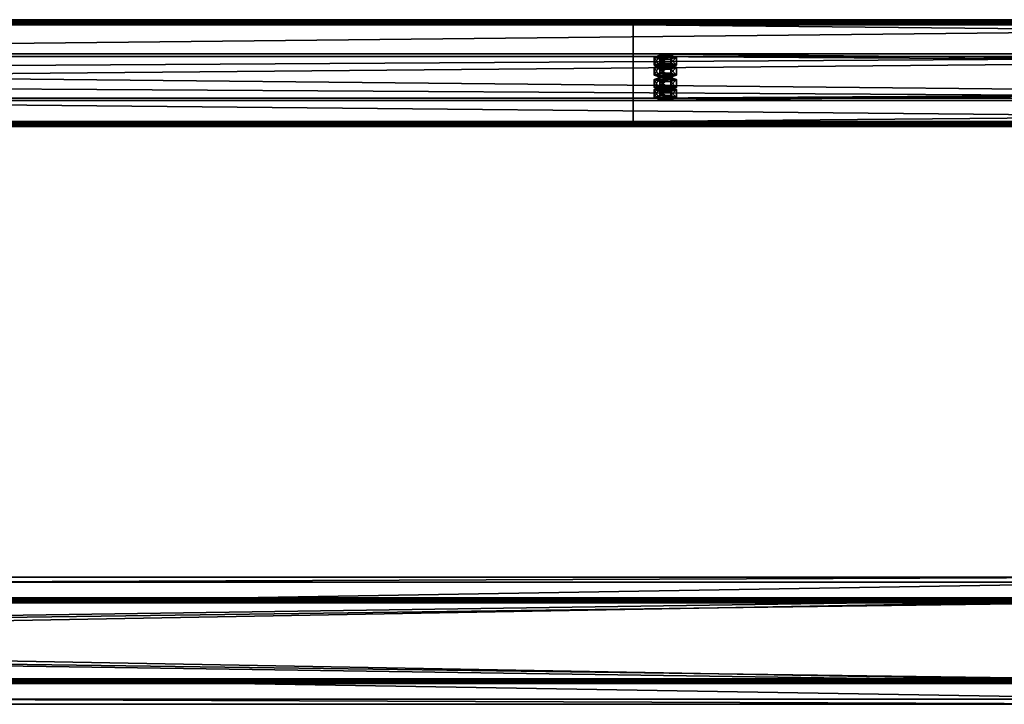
# Model space of a CAD drawing. Header units: millimetres. Extents: x -333 to 67333, y -930 to 39730.
# Tile 502 of 656: x 26728 to 27646, y 9091 to 9729. Entities that reach past the tile are written whole.
import ezdxf

# ---------------------------------------------------------------- set-up
doc = ezdxf.new("R2010")
doc.units = ezdxf.units.MM
for name, color, linetype in [('13', 7, 'Continuous'), ('3', 7, 'Continuous'), ('5', 7, 'Continuous'), ('95', 7, 'Continuous')]:
    doc.layers.add(name, color=color, linetype=linetype)

msp = doc.modelspace()

# ---------------------------------------------------------------- meshes
at = {"layer": '13', "color": 30}
mesh = msp.add_polyface(dxfattribs=at)
corners = [(28500.01, 9725.96, 5499.56), (28500.01, 9653.57, 5484.17), (21700.01, 9653.57, 5484.17), (21700.01, 9725.96, 5499.56), (28500.01, 9694.74, 5290.5), (21700.01, 9694.74, 5290.5), (28500.01, 9634.09, 5277.61), (21700.01, 9634.09, 5277.61), (28500.01, 9631.39, 5290.33), (21700.01, 9631.39, 5290.33), (28500.01, 9629.44, 5289.91), (21700.01, 9629.44, 5289.91), (28500.01, 9632.55, 5275.24), (21700.01, 9632.55, 5275.24), (28500.01, 9697.11, 5288.96), (21700.01, 9697.11, 5288.96), (28500.01, 9655.95, 5482.63), (21700.01, 9655.95, 5482.63), (28500.01, 9724.42, 5497.19), (21700.01, 9724.42, 5497.19), (28500.01, 9727.12, 5484.47), (21700.01, 9727.12, 5484.47), (28500.01, 9729.08, 5484.89), (21700.01, 9729.08, 5484.89)]
mesh.append_faces([[corners[k] for k in face] for face in [(0, 2, 3, 3), (1, 5, 2, 2), (4, 7, 5, 5), (6, 9, 7, 7), (8, 11, 9, 9), (10, 13, 11, 11), (12, 15, 13, 13), (14, 17, 15, 15), (16, 19, 17, 17), (18, 21, 19, 19), (20, 23, 21, 21), (22, 3, 23, 23), (8, 12, 10, 10), (20, 0, 22, 22), (13, 9, 11, 11)]], dxfattribs={"vtx0": -1, "color": 30})
mesh.append_faces([[corners[k] for k in face] for face in [(12, 6, 14, 14), (14, 1, 16, 16), (16, 0, 18, 18), (18, 0, 20, 20), (3, 19, 23, 23), (19, 2, 17, 17), (17, 2, 15, 15), (15, 5, 13, 13)]], dxfattribs={"vtx0": -1, "vtx1": -1, "color": 30})
mesh.append_faces([[corners[k] for k in face] for face in [(12, 8, 6, 6), (14, 6, 4, 4), (14, 4, 1, 1), (16, 1, 0, 0), (19, 3, 2, 2), (15, 2, 5, 5), (13, 5, 7, 7), (13, 7, 9, 9)]], dxfattribs={"vtx0": -1, "vtx2": -1, "vtx3": -1, "color": 30})
mesh.append_faces([[corners[k] for k in face] for face in [(21, 23, 19, 19)]], dxfattribs={"vtx1": -1, "color": 30})
mesh.append_faces([[corners[k] for k in face] for face in [(0, 1, 2, 2), (1, 4, 5, 5), (4, 6, 7, 7), (6, 8, 9, 9), (8, 10, 11, 11), (10, 12, 13, 13), (12, 14, 15, 15), (14, 16, 17, 17), (16, 18, 19, 19), (18, 20, 21, 21), (20, 22, 23, 23), (22, 0, 3, 3)]], dxfattribs={"vtx2": -1, "vtx3": -1, "color": 30})
mesh = msp.add_polyface(dxfattribs=at)
corners = [(34100.01, 9725.96, 5499.56), (34100.01, 9653.57, 5484.17), (27300.01, 9653.57, 5484.17), (27300.01, 9725.96, 5499.56), (34100.01, 9694.74, 5290.5), (27300.01, 9694.74, 5290.5), (34100.01, 9634.09, 5277.61), (27300.01, 9634.09, 5277.61), (34100.01, 9631.39, 5290.33), (27300.01, 9631.39, 5290.33), (34100.01, 9629.44, 5289.91), (27300.01, 9629.44, 5289.91), (34100.01, 9632.55, 5275.24), (27300.01, 9632.55, 5275.24), (34100.01, 9697.11, 5288.96), (27300.01, 9697.11, 5288.96), (34100.01, 9655.95, 5482.63), (27300.01, 9655.95, 5482.63), (34100.01, 9724.42, 5497.19), (27300.01, 9724.42, 5497.19), (34100.01, 9727.12, 5484.47), (27300.01, 9727.12, 5484.47), (34100.01, 9729.08, 5484.89), (27300.01, 9729.08, 5484.89)]
mesh.append_faces([[corners[k] for k in face] for face in [(0, 2, 3, 3), (1, 5, 2, 2), (4, 7, 5, 5), (6, 9, 7, 7), (8, 11, 9, 9), (10, 13, 11, 11), (12, 15, 13, 13), (14, 17, 15, 15), (16, 19, 17, 17), (18, 21, 19, 19), (20, 23, 21, 21), (22, 3, 23, 23), (8, 12, 10, 10), (20, 0, 22, 22), (13, 9, 11, 11)]], dxfattribs={"vtx0": -1, "color": 30})
mesh.append_faces([[corners[k] for k in face] for face in [(12, 6, 14, 14), (14, 1, 16, 16), (16, 0, 18, 18), (18, 0, 20, 20), (3, 19, 23, 23), (19, 2, 17, 17), (17, 2, 15, 15), (15, 5, 13, 13)]], dxfattribs={"vtx0": -1, "vtx1": -1, "color": 30})
mesh.append_faces([[corners[k] for k in face] for face in [(12, 8, 6, 6), (14, 6, 4, 4), (14, 4, 1, 1), (16, 1, 0, 0), (19, 3, 2, 2), (15, 2, 5, 5), (13, 5, 7, 7), (13, 7, 9, 9)]], dxfattribs={"vtx0": -1, "vtx2": -1, "vtx3": -1, "color": 30})
mesh.append_faces([[corners[k] for k in face] for face in [(21, 23, 19, 19)]], dxfattribs={"vtx1": -1, "color": 30})
mesh.append_faces([[corners[k] for k in face] for face in [(0, 1, 2, 2), (1, 4, 5, 5), (4, 6, 7, 7), (6, 8, 9, 9), (8, 10, 11, 11), (10, 12, 13, 13), (12, 14, 15, 15), (14, 16, 17, 17), (16, 18, 19, 19), (18, 20, 21, 21), (20, 22, 23, 23), (22, 0, 3, 3)]], dxfattribs={"vtx2": -1, "vtx3": -1, "color": 30})
at = {"layer": '3', "color": 91}
mesh = msp.add_polyface(dxfattribs=at)
corners = [(27840, 9187, 2983), (27840, 9113, 2983), (22360, 9113, 2983), (22360, 9187, 2983), (27840, 9113, 3057), (22360, 9113, 3057), (27840, 9187, 3057), (22360, 9187, 3057), (27840, 9190, 2980), (27840, 9190, 3060), (22360, 9190, 3060), (22360, 9190, 2980), (27840, 9110, 3060), (22360, 9110, 3060), (27840, 9110, 2980), (22360, 9110, 2980)]
mesh.append_faces([[corners[k] for k in face] for face in [(0, 2, 3, 3), (1, 5, 2, 2), (4, 7, 5, 5), (6, 3, 7, 7), (8, 10, 11, 11), (9, 13, 10, 10), (12, 15, 13, 13), (14, 11, 15, 15)]], dxfattribs={"vtx0": -1, "color": 91})
mesh.append_faces([[corners[k] for k in face] for face in [(9, 6, 12, 12), (6, 8, 0, 0), (0, 8, 1, 1), (12, 4, 14, 14), (4, 12, 6, 6), (14, 1, 8, 8), (11, 3, 15, 15), (3, 10, 7, 7), (7, 10, 5, 5), (15, 2, 13, 13), (2, 15, 3, 3), (13, 5, 10, 10)]], dxfattribs={"vtx0": -1, "vtx1": -1, "color": 91})
mesh.append_faces([[corners[k] for k in face] for face in [(6, 9, 8, 8), (14, 4, 1, 1), (3, 11, 10, 10), (13, 2, 5, 5)]], dxfattribs={"vtx0": -1, "vtx2": -1, "vtx3": -1, "color": 91})
mesh.append_faces([[corners[k] for k in face] for face in [(0, 1, 2, 2), (1, 4, 5, 5), (4, 6, 7, 7), (6, 0, 3, 3), (8, 9, 10, 10), (9, 12, 13, 13), (12, 14, 15, 15), (14, 8, 11, 11)]], dxfattribs={"vtx2": -1, "vtx3": -1, "color": 91})
at = {"layer": '5', "color": 131}
mesh = msp.add_polyface(dxfattribs=at)
corners = [(22390.03, 9114.57, 5036.37), (22390.03, 9204.56, 5055.5), (27810.02, 9204.56, 5055.5), (27810.02, 9114.57, 5036.37), (22390.03, 9185.43, 5145.49), (27810.02, 9185.43, 5145.49), (22390.03, 9095.44, 5126.36), (27810.02, 9095.44, 5126.36), (22390.03, 9111.49, 5031.63), (22390.03, 9090.7, 5129.44), (27810.02, 9090.7, 5129.44), (27810.02, 9111.49, 5031.63), (22390.03, 9188.51, 5150.24), (27810.02, 9188.51, 5150.24), (22390.03, 9209.3, 5052.42), (27810.02, 9209.3, 5052.42)]
mesh.append_faces([[corners[k] for k in face] for face in [(0, 2, 3, 3), (1, 5, 2, 2), (4, 7, 5, 5), (6, 3, 7, 7), (8, 10, 11, 11), (9, 13, 10, 10), (12, 15, 13, 13), (14, 11, 15, 15)]], dxfattribs={"vtx0": -1, "color": 131})
mesh.append_faces([[corners[k] for k in face] for face in [(9, 6, 12, 12), (6, 8, 0, 0), (0, 8, 1, 1), (12, 4, 14, 14), (4, 12, 6, 6), (11, 3, 15, 15), (3, 10, 7, 7), (13, 7, 10, 10)]], dxfattribs={"vtx0": -1, "vtx1": -1, "color": 131})
mesh.append_faces([[corners[k] for k in face] for face in [(6, 9, 8, 8), (1, 8, 14, 14), (14, 4, 1, 1), (3, 11, 10, 10), (15, 3, 2, 2), (2, 13, 15, 15), (13, 2, 5, 5), (13, 5, 7, 7)]], dxfattribs={"vtx0": -1, "vtx2": -1, "vtx3": -1, "color": 131})
mesh.append_faces([[corners[k] for k in face] for face in [(0, 1, 2, 2), (1, 4, 5, 5), (4, 6, 7, 7), (6, 0, 3, 3), (8, 9, 10, 10), (9, 12, 13, 13), (12, 14, 15, 15), (14, 8, 11, 11)]], dxfattribs={"vtx2": -1, "vtx3": -1, "color": 131})
at = {"layer": '95', "color": 20}
mesh = msp.add_polyface(dxfattribs=at)
corners = [(27324.01, 9663.97, 5435.27), (27324.81, 9664.59, 5432.33), (27324.81, 9666.55, 5432.75), (27324.01, 9665.93, 5435.68), (27327.01, 9665.05, 5430.18), (27327.01, 9667.01, 5430.6), (27330.01, 9665.22, 5429.4), (27330.01, 9667.17, 5429.81), (27333.01, 9665.05, 5430.18), (27333.01, 9667.01, 5430.6), (27335.21, 9664.59, 5432.33), (27335.21, 9666.55, 5432.75), (27336.01, 9663.97, 5435.27), (27336.01, 9665.93, 5435.68), (27335.21, 9663.35, 5438.2), (27335.21, 9665.3, 5438.62), (27333.01, 9662.89, 5440.35), (27333.01, 9664.85, 5440.77), (27330.01, 9662.72, 5441.14), (27330.01, 9664.68, 5441.55), (27327.01, 9662.89, 5440.35), (27327.01, 9664.85, 5440.77), (27324.81, 9663.35, 5438.2), (27324.81, 9665.3, 5438.62), (27319.62, 9665.93, 5435.68), (27324.81, 9667.8, 5426.88), (27324.81, 9675.13, 5428.44), (27319.62, 9673.26, 5437.24), (27335.21, 9667.8, 5426.88), (27335.21, 9675.13, 5428.44), (27340.4, 9665.93, 5435.68), (27340.4, 9673.26, 5437.24), (27335.21, 9664.05, 5444.49), (27335.21, 9671.39, 5446.05), (27324.81, 9664.05, 5444.49), (27324.81, 9671.39, 5446.05), (27319.62, 9656.63, 5433.71), (27324.81, 9658.5, 5424.9), (27324.81, 9665.84, 5426.46), (27319.62, 9663.97, 5435.27), (27335.21, 9658.5, 5424.9), (27335.21, 9665.84, 5426.46), (27340.4, 9656.63, 5433.71), (27340.4, 9663.97, 5435.27), (27335.21, 9654.76, 5442.51), (27335.21, 9662.1, 5444.07), (27324.81, 9654.76, 5442.51), (27324.81, 9662.1, 5444.07), (27324.01, 9684.76, 5337.45), (27324.81, 9685.38, 5334.52), (27324.81, 9687.34, 5334.93), (27324.01, 9686.72, 5337.87), (27327.01, 9685.84, 5332.37), (27327.01, 9687.8, 5332.79), (27330.01, 9686.01, 5331.58), (27330.01, 9687.96, 5332), (27333.01, 9685.84, 5332.37), (27333.01, 9687.8, 5332.79), (27335.21, 9685.38, 5334.52), (27335.21, 9687.34, 5334.93), (27336.01, 9684.76, 5337.45), (27336.01, 9686.72, 5337.87), (27335.21, 9684.14, 5340.39), (27335.21, 9686.09, 5340.8), (27333.01, 9683.68, 5342.54), (27333.01, 9685.64, 5342.95), (27330.01, 9683.51, 5343.32), (27330.01, 9685.47, 5343.74), (27327.01, 9683.68, 5342.54), (27327.01, 9685.64, 5342.95), (27324.81, 9684.14, 5340.39), (27324.81, 9686.09, 5340.8), (27319.62, 9686.72, 5337.87), (27324.81, 9688.59, 5329.06), (27324.81, 9695.92, 5330.62), (27319.62, 9694.05, 5339.43), (27335.21, 9688.59, 5329.06), (27335.21, 9695.92, 5330.62), (27340.4, 9686.72, 5337.87), (27340.4, 9694.05, 5339.43), (27335.21, 9684.85, 5346.67), (27335.21, 9692.18, 5348.23), (27324.81, 9684.85, 5346.67), (27324.81, 9692.18, 5348.23), (27319.62, 9677.42, 5335.89), (27324.81, 9679.3, 5327.09), (27324.81, 9686.63, 5328.65), (27319.62, 9684.76, 5337.45), (27335.21, 9679.3, 5327.09), (27335.21, 9686.63, 5328.65), (27340.4, 9677.42, 5335.89), (27340.4, 9684.76, 5337.45), (27335.21, 9675.55, 5344.7), (27335.21, 9682.89, 5346.26), (27324.81, 9675.55, 5344.7), (27324.81, 9682.89, 5346.26)]
mesh.append_faces([[corners[k] for k in face] for face in [(0, 2, 3, 3), (1, 5, 2, 2), (4, 7, 5, 5), (6, 9, 7, 7), (8, 11, 9, 9), (10, 13, 11, 11), (12, 15, 13, 13), (14, 17, 15, 15), (16, 19, 17, 17), (18, 21, 19, 19), (20, 23, 21, 21), (22, 3, 23, 23), (4, 8, 6, 6), (16, 20, 18, 18), (21, 17, 19, 19), (9, 5, 7, 7), (24, 26, 27, 27), (25, 29, 26, 26), (28, 31, 29, 29), (30, 33, 31, 31), (32, 35, 33, 33), (34, 27, 35, 35), (25, 30, 28, 28), (32, 24, 34, 34), (27, 33, 35, 35), (31, 26, 29, 29), (36, 38, 39, 39), (37, 41, 38, 38), (40, 43, 41, 41), (42, 45, 43, 43), (44, 47, 45, 45), (46, 39, 47, 47), (37, 42, 40, 40), (44, 36, 46, 46), (39, 45, 47, 47), (43, 38, 41, 41), (48, 50, 51, 51), (49, 53, 50, 50), (52, 55, 53, 53), (54, 57, 55, 55), (56, 59, 57, 57), (58, 61, 59, 59), (60, 63, 61, 61), (62, 65, 63, 63), (64, 67, 65, 65), (66, 69, 67, 67), (68, 71, 69, 69), (70, 51, 71, 71), (52, 56, 54, 54), (64, 68, 66, 66), (69, 65, 67, 67), (57, 53, 55, 55), (72, 74, 75, 75), (73, 77, 74, 74), (76, 79, 77, 77), (78, 81, 79, 79), (80, 83, 81, 81), (82, 75, 83, 83), (73, 78, 76, 76), (80, 72, 82, 82), (75, 81, 83, 83), (79, 74, 77, 77), (84, 86, 87, 87), (85, 89, 86, 86), (88, 91, 89, 89), (90, 93, 91, 91), (92, 95, 93, 93), (94, 87, 95, 95), (85, 90, 88, 88), (92, 84, 94, 94), (87, 93, 95, 95), (91, 86, 89, 89)]], dxfattribs={"vtx0": -1, "color": 20})
mesh.append_faces([[corners[k] for k in face] for face in [(8, 4, 10, 10), (10, 1, 12, 12), (12, 0, 14, 14), (14, 22, 16, 16), (17, 23, 15, 15), (15, 3, 13, 13), (13, 2, 11, 11), (11, 5, 9, 9), (30, 24, 32, 32), (33, 27, 31, 31), (42, 36, 44, 44), (45, 39, 43, 43), (56, 52, 58, 58), (58, 49, 60, 60), (60, 48, 62, 62), (62, 70, 64, 64), (65, 71, 63, 63), (63, 51, 61, 61), (61, 50, 59, 59), (59, 53, 57, 57), (78, 72, 80, 80), (81, 75, 79, 79), (90, 84, 92, 92), (93, 87, 91, 91)]], dxfattribs={"vtx0": -1, "vtx1": -1, "color": 20})
mesh.append_faces([[corners[k] for k in face] for face in [(10, 4, 1, 1), (12, 1, 0, 0), (14, 0, 22, 22), (16, 22, 20, 20), (17, 21, 23, 23), (15, 23, 3, 3), (13, 3, 2, 2), (11, 2, 5, 5), (30, 25, 24, 24), (31, 27, 26, 26), (42, 37, 36, 36), (43, 39, 38, 38), (58, 52, 49, 49), (60, 49, 48, 48), (62, 48, 70, 70), (64, 70, 68, 68), (65, 69, 71, 71), (63, 71, 51, 51), (61, 51, 50, 50), (59, 50, 53, 53), (78, 73, 72, 72), (79, 75, 74, 74), (90, 85, 84, 84), (91, 87, 86, 86)]], dxfattribs={"vtx0": -1, "vtx2": -1, "vtx3": -1, "color": 20})
mesh.append_faces([[corners[k] for k in face] for face in [(0, 1, 2, 2), (1, 4, 5, 5), (4, 6, 7, 7), (6, 8, 9, 9), (8, 10, 11, 11), (10, 12, 13, 13), (12, 14, 15, 15), (14, 16, 17, 17), (16, 18, 19, 19), (18, 20, 21, 21), (20, 22, 23, 23), (22, 0, 3, 3), (24, 25, 26, 26), (25, 28, 29, 29), (28, 30, 31, 31), (30, 32, 33, 33), (32, 34, 35, 35), (34, 24, 27, 27), (36, 37, 38, 38), (37, 40, 41, 41), (40, 42, 43, 43), (42, 44, 45, 45), (44, 46, 47, 47), (46, 36, 39, 39), (48, 49, 50, 50), (49, 52, 53, 53), (52, 54, 55, 55), (54, 56, 57, 57), (56, 58, 59, 59), (58, 60, 61, 61), (60, 62, 63, 63), (62, 64, 65, 65), (64, 66, 67, 67), (66, 68, 69, 69), (68, 70, 71, 71), (70, 48, 51, 51), (72, 73, 74, 74), (73, 76, 77, 77), (76, 78, 79, 79), (78, 80, 81, 81), (80, 82, 83, 83), (82, 72, 75, 75), (84, 85, 86, 86), (85, 88, 89, 89), (88, 90, 91, 91), (90, 92, 93, 93), (92, 94, 95, 95), (94, 84, 87, 87)]], dxfattribs={"vtx2": -1, "vtx3": -1, "color": 20})

doc.saveas('drawing.dxf')
